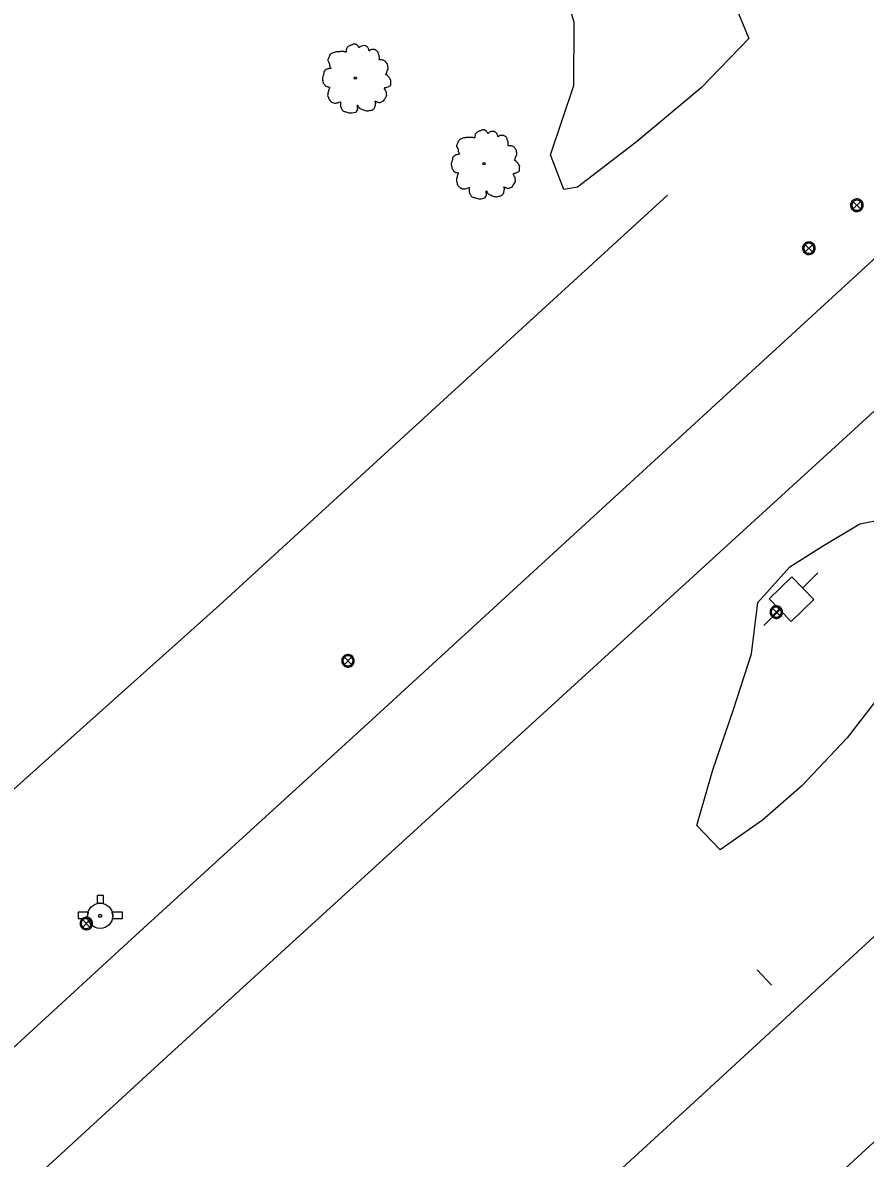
# Model space of a CAD drawing. Extents: x 2161152 to 2175754, y 602179 to 617749.
# Drawn here: x 2164034.4 to 2164168.1, y 606578.7 to 606759 of the extents above; entities that cross this region are included whole.
import ezdxf

# ---------------------------------------------------------------- set-up
doc = ezdxf.new("R2010")
doc.units = 0
for name, color, linetype in [('RD_EX_BldgApp_Post', 7, 'Continuous'), ('RD_EX_BldgApp_Sign', 7, 'Continuous'), ('RD_EX_Fence_Other', 7, 'Continuous'), ('RD_EX_Parking_Conc', 7, 'Continuous'), ('RD_EX_Road', 7, 'Continuous'), ('RD_EX_UT', 7, 'Continuous'), ('RD_EX_VEG', 7, 'Continuous')]:
    doc.layers.add(name, color=color, linetype=linetype)

msp = doc.modelspace()

# ---------------------------------------------------------------- linework, layer by layer
at = {"layer": 'RD_EX_BldgApp_Post'}
for p, q in [((2164167.38, 606729.44), (2164166.24, 606730.57)), ((2164166.24, 606729.44), (2164167.38, 606730.57)), ((2164159.75, 606722.61), (2164158.62, 606723.74)), ((2164158.62, 606722.61), (2164159.75, 606723.74)), ((2164154.58, 606664.86), (2164153.45, 606665.99)), ((2164153.45, 606664.86), (2164154.58, 606665.99)), ((2164086.6, 606657.12), (2164085.46, 606658.26)), ((2164085.46, 606657.12), (2164086.6, 606658.26)), ((2164045.06, 606615.43), (2164043.93, 606616.56)), ((2164043.93, 606615.43), (2164045.06, 606616.56))]:
    msp.add_line(p, q, dxfattribs=at)
for points in [[(2164167.81, 606730.01), (2164167.8, 606730.16), (2164167.76, 606730.32), (2164167.69, 606730.49), (2164167.58, 606730.64), (2164167.44, 606730.78), (2164167.28, 606730.89), (2164167.1, 606730.97), (2164166.91, 606731), (2164166.72, 606731), (2164166.55, 606730.98), (2164166.4, 606730.92), (2164166.26, 606730.85), (2164166.14, 606730.75), (2164166.02, 606730.63), (2164165.92, 606730.47), (2164165.85, 606730.3), (2164165.81, 606730.1), (2164165.81, 606729.91), (2164165.85, 606729.71), (2164165.92, 606729.54), (2164166.02, 606729.39), (2164166.14, 606729.26), (2164166.26, 606729.16), (2164166.4, 606729.09), (2164166.55, 606729.04), (2164166.72, 606729.01), (2164166.91, 606729.01), (2164167.1, 606729.05), (2164167.28, 606729.12), (2164167.44, 606729.23), (2164167.58, 606729.37), (2164167.69, 606729.53), (2164167.76, 606729.69), (2164167.8, 606729.85), (2164167.81, 606730.01)], [(2164167.61, 606730.01), (2164167.6, 606730.13), (2164167.57, 606730.26), (2164167.51, 606730.39), (2164167.43, 606730.52), (2164167.32, 606730.63), (2164167.19, 606730.71), (2164167.04, 606730.77), (2164166.89, 606730.8), (2164166.74, 606730.81), (2164166.6, 606730.78), (2164166.48, 606730.74), (2164166.37, 606730.68), (2164166.27, 606730.6), (2164166.18, 606730.5), (2164166.1, 606730.38), (2164166.04, 606730.24), (2164166.01, 606730.09), (2164166.01, 606729.93), (2164166.04, 606729.77), (2164166.1, 606729.63), (2164166.18, 606729.51), (2164166.27, 606729.41), (2164166.37, 606729.33), (2164166.48, 606729.27), (2164166.6, 606729.23), (2164166.74, 606729.21), (2164166.89, 606729.21), (2164167.04, 606729.24), (2164167.19, 606729.3), (2164167.32, 606729.39), (2164167.43, 606729.5), (2164167.51, 606729.62), (2164167.57, 606729.75), (2164167.6, 606729.88), (2164167.61, 606730.01)], [(2164160.19, 606723.18), (2164160.18, 606723.33), (2164160.14, 606723.49), (2164160.07, 606723.66), (2164159.96, 606723.81), (2164159.82, 606723.95), (2164159.66, 606724.06), (2164159.48, 606724.14), (2164159.29, 606724.17), (2164159.1, 606724.17), (2164158.93, 606724.14), (2164158.78, 606724.09), (2164158.64, 606724.02), (2164158.52, 606723.92), (2164158.4, 606723.8), (2164158.3, 606723.64), (2164158.23, 606723.47), (2164158.19, 606723.27), (2164158.19, 606723.08), (2164158.23, 606722.88), (2164158.3, 606722.71), (2164158.4, 606722.56), (2164158.52, 606722.43), (2164158.64, 606722.33), (2164158.78, 606722.26), (2164158.93, 606722.21), (2164159.1, 606722.18), (2164159.29, 606722.18), (2164159.48, 606722.22), (2164159.66, 606722.29), (2164159.82, 606722.4), (2164159.96, 606722.54), (2164160.07, 606722.69), (2164160.14, 606722.86), (2164160.18, 606723.02), (2164160.19, 606723.18)], [(2164159.99, 606723.18), (2164159.98, 606723.3), (2164159.95, 606723.43), (2164159.89, 606723.56), (2164159.81, 606723.69), (2164159.7, 606723.8), (2164159.57, 606723.88), (2164159.42, 606723.94), (2164159.27, 606723.97), (2164159.12, 606723.97), (2164158.98, 606723.95), (2164158.86, 606723.91), (2164158.75, 606723.85), (2164158.65, 606723.77), (2164158.56, 606723.67), (2164158.48, 606723.55), (2164158.42, 606723.41), (2164158.39, 606723.25), (2164158.39, 606723.1), (2164158.42, 606722.94), (2164158.48, 606722.8), (2164158.56, 606722.68), (2164158.65, 606722.58), (2164158.75, 606722.5), (2164158.86, 606722.44), (2164158.98, 606722.4), (2164159.12, 606722.38), (2164159.27, 606722.38), (2164159.42, 606722.41), (2164159.57, 606722.47), (2164159.7, 606722.56), (2164159.81, 606722.67), (2164159.89, 606722.79), (2164159.95, 606722.92), (2164159.98, 606723.05), (2164159.99, 606723.18)], [(2164155.02, 606665.43), (2164155, 606665.58), (2164154.96, 606665.74), (2164154.89, 606665.91), (2164154.79, 606666.06), (2164154.65, 606666.2), (2164154.49, 606666.31), (2164154.3, 606666.39), (2164154.11, 606666.42), (2164153.93, 606666.42), (2164153.76, 606666.39), (2164153.6, 606666.34), (2164153.47, 606666.27), (2164153.34, 606666.17), (2164153.23, 606666.05), (2164153.13, 606665.89), (2164153.05, 606665.72), (2164153.02, 606665.52), (2164153.02, 606665.33), (2164153.05, 606665.13), (2164153.13, 606664.96), (2164153.23, 606664.81), (2164153.34, 606664.68), (2164153.47, 606664.58), (2164153.6, 606664.51), (2164153.76, 606664.46), (2164153.93, 606664.43), (2164154.11, 606664.43), (2164154.3, 606664.47), (2164154.49, 606664.54), (2164154.65, 606664.65), (2164154.79, 606664.79), (2164154.89, 606664.94), (2164154.96, 606665.11), (2164155, 606665.27), (2164155.02, 606665.43)], [(2164154.82, 606665.43), (2164154.81, 606665.55), (2164154.77, 606665.68), (2164154.72, 606665.81), (2164154.63, 606665.93), (2164154.52, 606666.05), (2164154.39, 606666.13), (2164154.25, 606666.19), (2164154.09, 606666.22), (2164153.95, 606666.22), (2164153.81, 606666.2), (2164153.68, 606666.16), (2164153.58, 606666.1), (2164153.48, 606666.02), (2164153.38, 606665.92), (2164153.3, 606665.8), (2164153.25, 606665.66), (2164153.22, 606665.5), (2164153.22, 606665.35), (2164153.25, 606665.19), (2164153.3, 606665.05), (2164153.38, 606664.93), (2164153.48, 606664.83), (2164153.58, 606664.75), (2164153.68, 606664.69), (2164153.81, 606664.65), (2164153.95, 606664.63), (2164154.09, 606664.63), (2164154.25, 606664.66), (2164154.39, 606664.72), (2164154.52, 606664.81), (2164154.63, 606664.92), (2164154.72, 606665.04), (2164154.77, 606665.17), (2164154.81, 606665.3), (2164154.82, 606665.43)], [(2164087.03, 606657.69), (2164087.02, 606657.84), (2164086.98, 606658.01), (2164086.91, 606658.17), (2164086.8, 606658.33), (2164086.67, 606658.46), (2164086.5, 606658.57), (2164086.32, 606658.65), (2164086.13, 606658.69), (2164085.94, 606658.69), (2164085.77, 606658.66), (2164085.62, 606658.6), (2164085.48, 606658.53), (2164085.36, 606658.44), (2164085.24, 606658.31), (2164085.14, 606658.16), (2164085.07, 606657.98), (2164085.03, 606657.79), (2164085.03, 606657.59), (2164085.07, 606657.4), (2164085.14, 606657.22), (2164085.24, 606657.07), (2164085.36, 606656.95), (2164085.48, 606656.85), (2164085.62, 606656.78), (2164085.77, 606656.72), (2164085.94, 606656.69), (2164086.13, 606656.69), (2164086.32, 606656.73), (2164086.5, 606656.81), (2164086.67, 606656.92), (2164086.8, 606657.05), (2164086.91, 606657.21), (2164086.98, 606657.37), (2164087.02, 606657.54), (2164087.03, 606657.69)], [(2164086.83, 606657.69), (2164086.82, 606657.81), (2164086.79, 606657.94), (2164086.73, 606658.07), (2164086.65, 606658.2), (2164086.54, 606658.31), (2164086.41, 606658.4), (2164086.26, 606658.46), (2164086.11, 606658.49), (2164085.96, 606658.49), (2164085.82, 606658.47), (2164085.7, 606658.42), (2164085.59, 606658.36), (2164085.49, 606658.29), (2164085.4, 606658.19), (2164085.32, 606658.06), (2164085.26, 606657.92), (2164085.23, 606657.77), (2164085.23, 606657.61), (2164085.26, 606657.46), (2164085.32, 606657.32), (2164085.4, 606657.19), (2164085.49, 606657.09), (2164085.59, 606657.02), (2164085.7, 606656.96), (2164085.82, 606656.91), (2164085.96, 606656.89), (2164086.11, 606656.89), (2164086.26, 606656.92), (2164086.41, 606656.98), (2164086.54, 606657.07), (2164086.65, 606657.18), (2164086.73, 606657.31), (2164086.79, 606657.44), (2164086.82, 606657.57), (2164086.83, 606657.69)], [(2164045.5, 606615.99), (2164045.48, 606616.15), (2164045.44, 606616.31), (2164045.37, 606616.47), (2164045.27, 606616.63), (2164045.13, 606616.77), (2164044.97, 606616.88), (2164044.78, 606616.95), (2164044.59, 606616.99), (2164044.41, 606616.99), (2164044.24, 606616.96), (2164044.08, 606616.91), (2164043.95, 606616.84), (2164043.82, 606616.74), (2164043.71, 606616.61), (2164043.61, 606616.46), (2164043.53, 606616.28), (2164043.5, 606616.09), (2164043.5, 606615.89), (2164043.53, 606615.7), (2164043.61, 606615.53), (2164043.71, 606615.37), (2164043.82, 606615.25), (2164043.95, 606615.15), (2164044.08, 606615.08), (2164044.24, 606615.02), (2164044.41, 606614.99), (2164044.59, 606615), (2164044.78, 606615.03), (2164044.97, 606615.11), (2164045.13, 606615.22), (2164045.27, 606615.36), (2164045.37, 606615.51), (2164045.44, 606615.68), (2164045.48, 606615.84), (2164045.5, 606615.99)], [(2164045.3, 606615.99), (2164045.29, 606616.12), (2164045.25, 606616.25), (2164045.2, 606616.38), (2164045.11, 606616.5), (2164045, 606616.61), (2164044.87, 606616.7), (2164044.73, 606616.76), (2164044.57, 606616.79), (2164044.43, 606616.79), (2164044.29, 606616.77), (2164044.17, 606616.72), (2164044.06, 606616.67), (2164043.96, 606616.59), (2164043.86, 606616.49), (2164043.78, 606616.37), (2164043.73, 606616.23), (2164043.7, 606616.07), (2164043.7, 606615.91), (2164043.73, 606615.76), (2164043.78, 606615.62), (2164043.86, 606615.5), (2164043.96, 606615.4), (2164044.06, 606615.32), (2164044.17, 606615.26), (2164044.29, 606615.22), (2164044.43, 606615.19), (2164044.57, 606615.2), (2164044.73, 606615.23), (2164044.87, 606615.29), (2164045, 606615.37), (2164045.11, 606615.48), (2164045.2, 606615.61), (2164045.25, 606615.74), (2164045.29, 606615.87), (2164045.3, 606615.99)]]:
    msp.add_lwpolyline(points, dxfattribs=at)
at = {"layer": 'RD_EX_BldgApp_Sign'}
msp.add_line((2164150.95, 606608.63), (2164153.26, 606606.18), dxfattribs=at)
at = {"layer": 'RD_EX_Fence_Other'}
msp.add_lwpolyline([(2164012.4, 606618.96), (2164065.61, 606666.5), (2164136.73, 606731.59)], dxfattribs=at)
at = {"layer": 'RD_EX_Parking_Conc'}
for points in [[(2163850.15, 606428.61), (2163877.48, 606453.23), (2163911.05, 606484.46), (2163929.06, 606501.2), (2163951.73, 606521.78), (2163966.13, 606535.03), (2163986.06, 606553.45), (2163986.39, 606553.75), (2164004.58, 606570.4), (2164011.6, 606576.83), (2164030.75, 606594.37), (2164052.36, 606614.15), (2164089.84, 606648.39), (2164128.92, 606684.2), (2164155.23, 606708.3), (2164175.2, 606726.67), (2164203.56, 606752.73), (2164224.08, 606771.47), (2164258.34, 606802.58), (2164300.77, 606841.49)], [(2164244.91, 606766.21), (2164221.81, 606745.08), (2164214.01, 606737.93), (2164212.27, 606736.33), (2164195.32, 606720.79), (2164186.87, 606713.13), (2164185.34, 606711.74), (2164181.74, 606708.48), (2164165.14, 606693.32), (2164148.78, 606678.33), (2164122.58, 606654.43), (2164099.52, 606633.37), (2164077.2, 606613.02), (2164057.32, 606594.89), (2164034.57, 606573.98)]]:
    msp.add_lwpolyline(points, dxfattribs=at)
at = {"layer": 'RD_EX_Road'}
for points in [[(2164310.29, 606743.59), (2164296.12, 606730.48), (2164277.24, 606712.92), (2164255.25, 606692.58), (2164254.05, 606691.47), (2164253.75, 606691.19), (2164242.48, 606680.7), (2164223.31, 606663.58), (2164214.56, 606655.76), (2164213.91, 606655.19), (2164212.08, 606653.55), (2164190.76, 606633.44), (2164164.27, 606609.04), (2164142.87, 606589.4), (2164125.19, 606573.2)], [(2163879.81, 606313.76), (2163902.72, 606334.98), (2163925.87, 606356.23), (2163946.91, 606375.69), (2163991.31, 606416.6), (2164007.81, 606431.94), (2164018.8, 606442.01), (2164040.5, 606462.02), (2164052.71, 606473.4), (2164074.01, 606493.06), (2164099.7, 606516.88), (2164123.16, 606538.58), (2164144.62, 606558.32), (2164166.33, 606578.38), (2164189.88, 606599.97), (2164210.91, 606619.64), (2164222.3, 606630.28), (2164240.03, 606646.66), (2164270.31, 606675.19), (2164290.32, 606693.89), (2164308.76, 606710.94)]]:
    msp.add_lwpolyline(points, dxfattribs=at)
at = {"layer": 'RD_EX_UT'}
for p, q in [((2164156.47, 606671), (2164152.9, 606667.51)), ((2164159.97, 606667.43), (2164156.47, 606671)), ((2164160.63, 606671.66), (2164158.15, 606669.23)), ((2164152.9, 606667.51), (2164156.39, 606663.93)), ((2164156.39, 606663.93), (2164159.97, 606667.43)), ((2164154.65, 606665.81), (2164152.05, 606663.27)), ((2164046.23, 606620.43), (2164046.23, 606619.15)), ((2164047.23, 606620.43), (2164046.23, 606620.43)), ((2164047.23, 606619.13), (2164047.23, 606620.43)), ((2164044.77, 606617.78), (2164043.22, 606617.78)), ((2164043.22, 606617.78), (2164043.22, 606616.78)), ((2164043.22, 606616.78), (2164044.74, 606616.78)), ((2164050.22, 606617.78), (2164048.61, 606617.78)), ((2164048.64, 606616.78), (2164050.22, 606616.78)), ((2164050.22, 606616.78), (2164050.22, 606617.78))]:
    msp.add_line(p, q, dxfattribs=at)
for radius in [2, 0.25]:
    msp.add_circle((2164046.69, 606617.21), radius, dxfattribs=at)
for start, end in [(74.2455, 103.2128), (163.3387, 192.315), (347.685, 16.6613)]:
    msp.add_arc((2164046.69, 606617.21), 2, start, end, dxfattribs=at)
at = {"layer": 'RD_EX_VEG'}
for points in [[(2164128.02, 606800.79), (2164143.14, 606772.24), (2164149.65, 606756.48), (2164142.08, 606748.65), (2164131.77, 606740), (2164122.45, 606732.87), (2164120.31, 606732.53), (2164118.15, 606738), (2164121.87, 606748.99), (2164121.94, 606759.09), (2164117.62, 606773.04), (2164111.99, 606788.34), (2164105.49, 606800.62), (2164099.47, 606812.06), (2164109.53, 606818.68)], [(2164169.75, 606651.26), (2164165.28, 606645.48), (2164158.01, 606637.77), (2164151.83, 606632.42), (2164145.11, 606627.7), (2164141.42, 606631.56), (2164143.93, 606640.39), (2164147.23, 606649.98), (2164150.09, 606658.79), (2164151.1, 606666.97), (2164156.17, 606672.63), (2164161.36, 606675.91), (2164167.25, 606679.46), (2164171.01, 606680.17), (2164172.57, 606674.52), (2164169.75, 606651.26)]]:
    msp.add_lwpolyline(points, dxfattribs=at)
for centre, radius in [((2164087.18, 606750.21), 0.188), ((2164087.17, 606750.19), 0.000075), ((2164107.62, 606736.59), 0.188), ((2164107.61, 606736.57), 0.000075)]:
    msp.add_circle(centre, radius, dxfattribs=at)
for points in [[(2164087.28, 606755.58), (2164087.05, 606755.6), (2164086.81, 606755.53), (2164086.62, 606755.45), (2164086.45, 606755.39), (2164086.28, 606755.32), (2164086.06, 606755.19), (2164085.89, 606755.04), (2164085.8, 606754.85), (2164085.76, 606754.68), (2164085.72, 606754.48), (2164085.72, 606754.35), (2164085.63, 606754.33), (2164085.51, 606754.35), (2164085.33, 606754.4), (2164085.14, 606754.4), (2164084.95, 606754.4), (2164084.69, 606754.38), (2164084.43, 606754.38), (2164084.22, 606754.35), (2164083.98, 606754.31), (2164083.7, 606754.21), (2164083.43, 606754.12), (2164083.21, 606753.93), (2164083.02, 606753.58), (2164082.93, 606753.31), (2164082.82, 606753.13), (2164082.93, 606752.79), (2164083.06, 606752.53), (2164083.08, 606752.38), (2164083.13, 606752.06), (2164083.21, 606751.89), (2164083.3, 606751.74), (2164083.25, 606751.72), (2164082.97, 606751.68), (2164082.74, 606751.61), (2164082.42, 606751.44), (2164082.25, 606751.27), (2164082.18, 606751.03), (2164082.16, 606750.77), (2164082.09, 606750.62), (2164082.03, 606750.41), (2164082.01, 606750.35), (2164081.97, 606750.11), (2164082.05, 606749.77), (2164082.07, 606749.51), (2164082.16, 606749.34), (2164082.27, 606749.21), (2164082.4, 606749.02), (2164082.7, 606748.85), (2164082.95, 606748.78), (2164083.1, 606748.76), (2164082.97, 606748.39), (2164082.93, 606748.12), (2164082.83, 606747.82), (2164082.83, 606747.77), (2164082.8, 606747.41), (2164082.91, 606747.17), (2164082.97, 606746.89), (2164083.1, 606746.72), (2164083.3, 606746.49), (2164083.55, 606746.32), (2164083.92, 606746.23), (2164084.22, 606746.25), (2164084.65, 606746.38), (2164084.84, 606746.44), (2164084.82, 606746.3), (2164084.84, 606746.02), (2164084.84, 606745.71), (2164084.95, 606745.46), (2164085.03, 606745.26), (2164085.14, 606745.07), (2164085.38, 606744.9), (2164085.68, 606744.84), (2164086, 606744.73), (2164086.34, 606744.67), (2164086.71, 606744.66), (2164087.16, 606744.77), (2164087.37, 606744.86), (2164087.45, 606744.99), (2164087.6, 606745.27), (2164087.56, 606745.44), (2164087.58, 606745.89), (2164087.65, 606745.76), (2164087.78, 606745.5), (2164088.16, 606745.27), (2164088.46, 606745.14), (2164088.81, 606745.03), (2164089.04, 606744.97), (2164089.39, 606745.03), (2164089.68, 606745.09), (2164089.96, 606745.18), (2164090.18, 606745.39), (2164090.31, 606745.59), (2164090.35, 606745.8), (2164090.41, 606746.08), (2164090.44, 606746.21)], [(2164090.44, 606746.21), (2164090.39, 606746.34), (2164090.35, 606746.53), (2164090.41, 606746.51), (2164090.54, 606746.47), (2164090.74, 606746.38), (2164090.91, 606746.32), (2164091.16, 606746.34), (2164091.36, 606746.42), (2164091.7, 606746.62), (2164091.91, 606746.98), (2164092.11, 606747.28), (2164092.17, 606747.52), (2164092.13, 606747.69), (2164092.11, 606748.07), (2164091.96, 606748.25), (2164091.92, 606748.35), (2164091.85, 606748.65), (2164091.91, 606748.69), (2164092.11, 606748.72), (2164092.39, 606748.82), (2164092.6, 606748.91), (2164092.77, 606749.04), (2164092.82, 606749.21), (2164092.81, 606749.51), (2164092.84, 606749.81), (2164092.79, 606749.92), (2164092.71, 606750.03), (2164092.66, 606750.18), (2164092.54, 606750.3), (2164092.47, 606750.41), (2164092.39, 606750.48), (2164092.3, 606750.6), (2164092.17, 606750.69), (2164092.06, 606750.73), (2164092.02, 606750.84), (2164092.13, 606750.99), (2164092.17, 606751.07), (2164092.19, 606751.23), (2164092.36, 606751.5), (2164092.39, 606751.8), (2164092.36, 606752.11), (2164092.32, 606752.32), (2164092.21, 606752.53), (2164092.06, 606752.71), (2164091.96, 606752.85), (2164091.83, 606752.94), (2164091.59, 606753.03), (2164091.4, 606753.07), (2164091.14, 606753.07), (2164090.99, 606753.11), (2164091.01, 606753.15), (2164091.01, 606753.26), (2164091.01, 606753.46), (2164090.95, 606753.8), (2164090.84, 606754.18), (2164090.84, 606754.2), (2164090.76, 606754.38), (2164090.59, 606754.53), (2164090.46, 606754.61), (2164090.31, 606754.7), (2164090.13, 606754.72), (2164089.9, 606754.72), (2164089.69, 606754.68), (2164089.54, 606754.61), (2164089.41, 606754.51), (2164089.36, 606754.63), (2164089.28, 606754.85), (2164089.24, 606754.96), (2164089.13, 606755.09), (2164088.96, 606755.24), (2164088.63, 606755.34), (2164088.16, 606755.28), (2164087.93, 606755.13), (2164087.82, 606755), (2164087.78, 606755.09), (2164087.63, 606755.24), (2164087.56, 606755.38), (2164087.43, 606755.47), (2164087.31, 606755.54), (2164087.24, 606755.58)], [(2164107.71, 606741.96), (2164107.49, 606741.98), (2164107.25, 606741.91), (2164107.06, 606741.83), (2164106.89, 606741.78), (2164106.72, 606741.7), (2164106.5, 606741.57), (2164106.33, 606741.42), (2164106.23, 606741.23), (2164106.2, 606741.06), (2164106.16, 606740.86), (2164106.16, 606740.73), (2164106.07, 606740.71), (2164105.95, 606740.73), (2164105.77, 606740.78), (2164105.58, 606740.78), (2164105.39, 606740.78), (2164105.13, 606740.76), (2164104.87, 606740.76), (2164104.66, 606740.73), (2164104.42, 606740.69), (2164104.13, 606740.59), (2164103.87, 606740.5), (2164103.65, 606740.31), (2164103.46, 606739.96), (2164103.37, 606739.69), (2164103.25, 606739.51), (2164103.37, 606739.17), (2164103.5, 606738.91), (2164103.52, 606738.76), (2164103.57, 606738.44), (2164103.65, 606738.27), (2164103.74, 606738.12), (2164103.69, 606738.1), (2164103.4, 606738.06), (2164103.18, 606737.99), (2164102.86, 606737.82), (2164102.69, 606737.65), (2164102.62, 606737.41), (2164102.6, 606737.15), (2164102.52, 606737), (2164102.47, 606736.79), (2164102.45, 606736.73), (2164102.41, 606736.49), (2164102.49, 606736.15), (2164102.5, 606735.89), (2164102.6, 606735.72), (2164102.71, 606735.59), (2164102.84, 606735.4), (2164103.14, 606735.23), (2164103.39, 606735.16), (2164103.54, 606735.14), (2164103.4, 606734.77), (2164103.37, 606734.5), (2164103.27, 606734.2), (2164103.27, 606734.15), (2164103.24, 606733.79), (2164103.35, 606733.55), (2164103.4, 606733.27), (2164103.54, 606733.1), (2164103.74, 606732.87), (2164103.98, 606732.7), (2164104.36, 606732.61), (2164104.66, 606732.63), (2164105.09, 606732.76), (2164105.28, 606732.82), (2164105.26, 606732.69), (2164105.28, 606732.4), (2164105.28, 606732.09), (2164105.39, 606731.84), (2164105.47, 606731.64), (2164105.58, 606731.45), (2164105.82, 606731.28), (2164106.12, 606731.22), (2164106.44, 606731.11), (2164106.78, 606731.05), (2164107.15, 606731.04), (2164107.6, 606731.15), (2164107.81, 606731.24), (2164107.88, 606731.37), (2164108.03, 606731.65), (2164108, 606731.82), (2164108.01, 606732.27), (2164108.09, 606732.14), (2164108.22, 606731.88), (2164108.6, 606731.65), (2164108.9, 606731.52), (2164109.25, 606731.41), (2164109.48, 606731.35), (2164109.83, 606731.41), (2164110.11, 606731.47), (2164110.39, 606731.56), (2164110.62, 606731.77), (2164110.75, 606731.97), (2164110.79, 606732.18), (2164110.84, 606732.46), (2164110.88, 606732.59)], [(2164110.88, 606732.59), (2164110.83, 606732.72), (2164110.79, 606732.91), (2164110.84, 606732.89), (2164110.98, 606732.85), (2164111.18, 606732.76), (2164111.35, 606732.7), (2164111.59, 606732.72), (2164111.8, 606732.8), (2164112.14, 606733), (2164112.34, 606733.36), (2164112.55, 606733.66), (2164112.61, 606733.9), (2164112.57, 606734.07), (2164112.55, 606734.45), (2164112.4, 606734.63), (2164112.36, 606734.73), (2164112.29, 606735.03), (2164112.34, 606735.07), (2164112.55, 606735.1), (2164112.83, 606735.2), (2164113.04, 606735.29), (2164113.21, 606735.42), (2164113.26, 606735.59), (2164113.24, 606735.89), (2164113.28, 606736.19), (2164113.22, 606736.3), (2164113.15, 606736.41), (2164113.09, 606736.56), (2164112.98, 606736.68), (2164112.91, 606736.79), (2164112.83, 606736.86), (2164112.74, 606736.98), (2164112.61, 606737.07), (2164112.49, 606737.11), (2164112.46, 606737.22), (2164112.57, 606737.37), (2164112.61, 606737.45), (2164112.62, 606737.61), (2164112.79, 606737.88), (2164112.83, 606738.18), (2164112.79, 606738.5), (2164112.76, 606738.7), (2164112.64, 606738.91), (2164112.49, 606739.1), (2164112.4, 606739.23), (2164112.27, 606739.32), (2164112.03, 606739.41), (2164111.84, 606739.45), (2164111.58, 606739.45), (2164111.43, 606739.49), (2164111.44, 606739.53), (2164111.44, 606739.64), (2164111.44, 606739.84), (2164111.39, 606740.18), (2164111.28, 606740.56), (2164111.28, 606740.58), (2164111.2, 606740.76), (2164111.03, 606740.91), (2164110.9, 606740.99), (2164110.75, 606741.08), (2164110.56, 606741.1), (2164110.34, 606741.1), (2164110.13, 606741.06), (2164109.98, 606740.99), (2164109.85, 606740.89), (2164109.79, 606741.01), (2164109.72, 606741.23), (2164109.68, 606741.34), (2164109.57, 606741.48), (2164109.4, 606741.63), (2164109.06, 606741.72), (2164108.6, 606741.66), (2164108.37, 606741.51), (2164108.26, 606741.38), (2164108.22, 606741.48), (2164108.07, 606741.63), (2164108, 606741.76), (2164107.86, 606741.85), (2164107.75, 606741.93), (2164107.68, 606741.96)]]:
    msp.add_spline(points, degree=3, dxfattribs=at)

doc.saveas('drawing.dxf')
